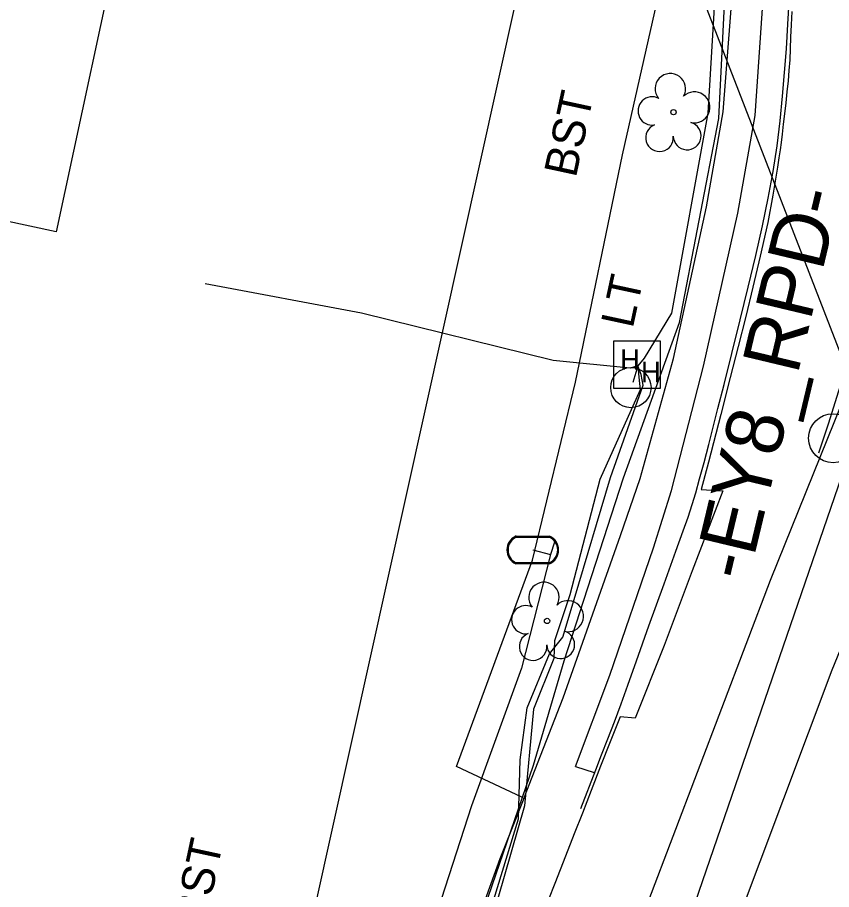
# Model space of a CAD drawing. Extents: x 2100323 to 2109811, y 740376 to 749755.
# Drawn here: x 2106268.4 to 2106367.8, y 744480.9 to 744587.5 of the extents above; entities that cross this region are included whole.
import ezdxf

# ---------------------------------------------------------------- set-up
doc = ezdxf.new("R2010")
doc.units = 0
for name, color, linetype in [('Exist Building', 7, 'Continuous'), ('Exist Horizontal Alignment', 7, 'Continuous'), ('Exist Horizontal Alignment Direction Label', 7, 'Continuous'), ('Exist Horizontal Alignment Point', 7, 'Continuous'), ('Exist Right of Way Line', 7, 'Continuous'), ('Exist Roads Change in Surface Text', 7, 'Continuous'), ('Exist Roads Curbs', 7, 'Continuous'), ('Exist Roads EOP', 7, 'Continuous'), ('Exist Roads EOP Other', 7, 'Continuous'), ('Exist Roads EOT', 7, 'Continuous'), ('Exist Structure Minor Pipes RCP 42 Inch', 7, 'Continuous'), ('Exist Utilities Other Pole CELL', 7, 'Continuous'), ('Exist Utilities Other Pole Text', 7, 'Continuous'), ('Exist Utilities Power Hand Hole CELL', 7, 'Continuous'), ('Exist Utilities Power UG Cable SUE LOS B', 7, 'Continuous'), ('Exist Utilities Sanitary Sewer UG Line', 7, 'Continuous'), ('Exist Utilities Water Meter CELL', 7, 'Continuous'), ('Exist Utilities Water UG Line SUE LOS B', 7, 'Continuous'), ('Exist Vegetation Tree CELL', 7, 'Continuous')]:
    doc.layers.add(name, color=color, linetype=linetype)

msp = doc.modelspace()

# ---------------------------------------------------------------- linework, layer by layer
at = {"layer": 'Exist Building'}
msp.add_lwpolyline([(2106210.22, 744492.49), (2106232.53, 744596.49), (2106246.76, 744593.44), (2106249.92, 744608.18), (2106281.72, 744601.36), (2106273.12, 744561.3), (2106257.59, 744564.63), (2106245.2, 744506.83), (2106256.11, 744504.49), (2106251.63, 744483.6)], close=True, dxfattribs=at)
at = {"layer": 'Exist Horizontal Alignment'}
msp.add_arc((2107713.46, 743980.47), 1432.39, 155.85557, 167.81942, dxfattribs=at)
at = {"layer": 'Exist Horizontal Alignment Point'}
msp.add_line((2106367.33, 744533.15), (2106367.33, 744533.15), dxfattribs=at)
msp.add_circle((2106368.03, 744536.07), 3, dxfattribs=at)
at = {"layer": 'Exist Right of Way Line'}
msp.add_line((2106301.2, 744462.67), (2106331.11, 744597.62), dxfattribs=at)
at = {"layer": 'Exist Roads Curbs'}
for points in [[(2106330, 744492.21), (2106322.03, 744495.93), (2106331.3, 744521.17), (2106336.58, 744542.94), (2106342.31, 744570.72), (2106349.14, 744601.02), (2106346.27, 744620.13), (2106345.85, 744648.8)], [(2106337.2, 744490.82), (2106339.04, 744495.52), (2106339.75, 744497.37), (2106340.52, 744499.34), (2106341.34, 744501.42), (2106342.16, 744503.61), (2106342.97, 744505.9), (2106344.02, 744508.87), (2106345.54, 744513.12), (2106347.39, 744518.28), (2106348.83, 744522.28), (2106349.73, 744524.77), (2106350.31, 744526.42), (2106350.81, 744527.95), (2106351.25, 744529.4), (2106351.73, 744531.1), (2106352.27, 744533.12), (2106352.84, 744535.29), (2106353.39, 744537.44), (2106353.96, 744539.7), (2106354.71, 744542.65), (2106355.65, 744546.41), (2106356.68, 744550.52), (2106357.66, 744554.52), (2106358.59, 744558.39), (2106359.41, 744562.03), (2106360.11, 744565.42), (2106360.7, 744568.65), (2106361.18, 744571.8), (2106361.56, 744574.88), (2106361.86, 744577.87), (2106362.11, 744580.75), (2106362.32, 744583.65), (2106362.51, 744586.68), (2106362.69, 744590.08)]]:
    msp.add_lwpolyline(points, dxfattribs=at)
at = {"layer": 'Exist Roads EOP'}
msp.add_lwpolyline([(2106362.98, 744588.22), (2106362.9, 744586.61), (2106362.84, 744585.09), (2106362.79, 744583.66), (2106362.73, 744582.3), (2106362.64, 744581.02), (2106362.54, 744579.74), (2106362.4, 744578.42), (2106362.24, 744577.06), (2106362.09, 744575.73), (2106361.94, 744574.44), (2106361.81, 744573.25), (2106361.68, 744572.23), (2106361.55, 744571.33), (2106361.41, 744570.33), (2106361.23, 744569.19), (2106361.08, 744568.22), (2106361, 744567.74), (2106360.96, 744567.47), (2106360.66, 744565.78), (2106360.06, 744562.42), (2106359.14, 744558.33), (2106358.24, 744554.53), (2106357.36, 744550.96), (2106356.44, 744547.3), (2106355.47, 744543.48), (2106354.31, 744538.95), (2106352.8, 744533.16), (2106351.91, 744529.8), (2106354.55, 744529.65), (2106350.82, 744519.88), (2106347.39, 744510.73), (2106343.85, 744501.84), (2106342.01, 744502), (2106340.8, 744498.98), (2106339.62, 744495.98), (2106338.47, 744493.01), (2106337.4, 744490.24), (2106336.41, 744487.71), (2106335.34, 744484.98), (2106334.03, 744481.63), (2106332.5, 744477.73)], dxfattribs=at)
at = {"layer": 'Exist Roads EOP Other'}
for points in [[(2106330.24, 744492.03), (2106335.06, 744504.34), (2106342.08, 744524.2), (2106344.48, 744531.15), (2106348.54, 744545.81), (2106352.55, 744564.34), (2106354.59, 744575.97), (2106355.79, 744591.21), (2106356.27, 744600.53), (2106356.7, 744613.81), (2106356.27, 744625.55), (2106354.75, 744640.02), (2106350.99, 744661.42), (2106344.6, 744685.02), (2106339.41, 744698.2), (2106335.72, 744705.3), (2106331.88, 744712.07), (2106326.1, 744721.19), (2106321.59, 744726.94), (2106304.66, 744746.79), (2106287.44, 744766.01), (2106275.62, 744778.73), (2106271.87, 744782.46), (2106261.47, 744793.79)], [(2106336.55, 744495.96), (2106340.76, 744507.11), (2106346.1, 744522.68), (2106348.3, 744529.7), (2106352.2, 744544.89), (2106356.39, 744563.58), (2106358.5, 744575.53), (2106359.55, 744591), (2106360.03, 744600.37), (2106360.47, 744613.81), (2106360.03, 744625.75), (2106359.27, 744636.52), (2106355.91, 744660.65), (2106348.62, 744686.7), (2106343.61, 744699.53), (2106339.75, 744707.62), (2106335.48, 744714.76), (2106329.31, 744724), (2106324.68, 744729.93), (2106307.68, 744749.78), (2106290.2, 744768.57), (2106278.33, 744781.35), (2106274.57, 744785.09), (2106268.55, 744791.73)], [(2106336.55, 744495.96), (2106338.85, 744495.23)], [(2106330.24, 744492.03), (2106327.33, 744484.68), (2106320.59, 744466)]]:
    msp.add_lwpolyline(points, dxfattribs=at)
at = {"layer": 'Exist Roads EOT'}
for points in [[(2106605.88, 745091.2), (2106590.57, 745054.28), (2106576.17, 745018.7), (2106560.83, 744981.14), (2106546.18, 744945), (2106530.91, 744907.39), (2106516.39, 744871.49), (2106501.77, 744835.27), (2106485.7, 744795.62), (2106471.48, 744760.2), (2106456.87, 744723.81), (2106441.97, 744687.16), (2106426.72, 744649.51), (2106412.46, 744614.62), (2106396.47, 744576.74), (2106381.68, 744541.41), (2106367.88, 744507.74), (2106353.18, 744468.58)], [(2106570.81, 745036.09), (2106563.03, 745017.04), (2106549.84, 744984.5), (2106535.43, 744948.76), (2106520.51, 744911.86), (2106506.06, 744875.96), (2106490.77, 744837.82), (2106473.6, 744795.06), (2106461.87, 744766.02), (2106446.43, 744727.84), (2106431.46, 744690.7), (2106416.75, 744654.55), (2106401.68, 744618.34), (2106385.44, 744579.85), (2106373.4, 744551.06), (2106360.33, 744518.7), (2106342.53, 744471.76)], [(2106380.28, 744587.66), (2106379.51, 744583.44), (2106378.41, 744578.02), (2106377.47, 744573.41), (2106376.08, 744567.33), (2106375.15, 744563.5), (2106373.98, 744558.74), (2106372.34, 744553.22), (2106370.12, 744546.04), (2106368.69, 744541.81), (2106367.41, 744537.77), (2106366.25, 744534.23)]]:
    msp.add_lwpolyline(points, dxfattribs=at)
at = {"layer": 'Exist Structure Minor Pipes RCP 42 Inch'}
msp.add_line((2106468.45, 744289.31), (2106322.62, 744666.04), dxfattribs=at)
at = {"layer": 'Exist Utilities Other Pole CELL'}
msp.add_circle((2106343.33, 744542.26), 2.46, dxfattribs=at)
at = {"layer": 'Exist Utilities Power Hand Hole CELL'}
msp.add_line((2106344.17, 744544.91), (2106344.17, 744544.91), dxfattribs=at)
msp.add_lwpolyline([(2106341.21, 744542.19), (2106346.96, 744542.19), (2106346.96, 744547.94), (2106341.21, 744547.94), (2106341.21, 744542.19)], dxfattribs=at)
at = {"layer": 'Exist Utilities Power UG Cable SUE LOS B'}
for points in [[(2106303.83, 744462.17), (2106305.55, 744462.09), (2106316.67, 744459.52), (2106318.02, 744460.08), (2106319.28, 744462.76), (2106323.15, 744472.04), (2106331.42, 744496.09), (2106335.2, 744508.85), (2106342.43, 744531.24), (2106349.25, 744550.2), (2106354.07, 744575.16), (2106355.52, 744604.65), (2106355.57, 744631.65), (2106359.93, 744637.46), (2106358.22, 744645.34), (2106354.17, 744669.99), (2106349.17, 744687.46), (2106349.25, 744688.94), (2106348.41, 744689.92)], [(2106355.16, 744635.66), (2106354.76, 744634.32), (2106354.48, 744605.15), (2106352.74, 744575.81), (2106348.3, 744551.37), (2106344.95, 744545.87), (2106344.16, 744544.91)], [(2106344.16, 744544.91), (2106343.23, 744544.64), (2106333.82, 744545.56), (2106310.44, 744551.34), (2106291.33, 744554.94)], [(2106303.83, 744462.17), (2106305.09, 744461.12), (2106314.59, 744458.81), (2106319.75, 744460.73), (2106324.2, 744471.84), (2106329.6, 744489.56), (2106329.82, 744496.75), (2106330.68, 744503.13), (2106333.38, 744509.73), (2106335.01, 744511.77), (2106336.39, 744516.37), (2106340.85, 744531.28), (2106344.83, 744542.56), (2106344.6, 744543.86), (2106344.16, 744544.91), (2106343.57, 744542.9)], [(2106344.16, 744544.91), (2106344.32, 744543.53), (2106344.45, 744542), (2106339.53, 744531.01), (2106335.86, 744516.92), (2106333.99, 744511.3), (2106333.92, 744509.14), (2106331.42, 744502.96), (2106330.35, 744491.14), (2106324.67, 744471.48), (2106320.51, 744460.57), (2106319.92, 744460.05), (2106319.05, 744459.89), (2106312.07, 744462.11), (2106306.35, 744463.77), (2106304.91, 744463.31), (2106303.83, 744462.17)]]:
    msp.add_lwpolyline(points, dxfattribs=at)
at = {"layer": 'Exist Utilities Sanitary Sewer UG Line'}
msp.add_lwpolyline([(2106383.84, 744574.41), (2106278.22, 744266.98)], dxfattribs=at)
at = {"layer": 'Exist Utilities Water Meter CELL'}
msp.add_line((2106331.35, 744522.41), (2106331.35, 744522.41), dxfattribs=at)
for points in [[(2106329.31, 744524.11), (2106333.39, 744524.11)], [(2106329.31, 744523.97), (2106333.39, 744523.97)], [(2106333.39, 744520.85), (2106329.29, 744520.85)], [(2106333.39, 744520.71), (2106329.29, 744520.71)]]:
    msp.add_lwpolyline(points, dxfattribs=at)
for centre, radius, start, end in [((2106330.04, 744522.41), 1.86, 113.178, 245.9794), ((2106330.05, 744522.41), 1.73, 115.3009, 243.7824), ((2106332.64, 744522.41), 1.86, 293.6483, 66.3084), ((2106332.66, 744522.41), 1.73, 295.1272, 64.8728)]:
    msp.add_arc(centre, radius, start, end, dxfattribs=at)
at = {"layer": 'Exist Utilities Water UG Line SUE LOS B'}
msp.add_line((2106331.35, 744522.41), (2106333.53, 744521.84), dxfattribs=at)
msp.add_lwpolyline([(2106333.98, 744523.35), (2106333.53, 744521.84), (2106329.95, 744507.98), (2106323.88, 744491.15), (2106315.09, 744464.07)], dxfattribs=at)
at = {"layer": 'Exist Vegetation Tree CELL'}
for p, q in [((2106348.54, 744575.92), (2106348.54, 744575.92)), ((2106333.09, 744513.73), (2106333.09, 744513.73))]:
    msp.add_line(p, q, dxfattribs=at)
for centre in [(2106348.54, 744575.92), (2106333.09, 744513.73)]:
    msp.add_circle(centre, 0.326, dxfattribs=at)
for centre, radius, start, end in [((2106348.15, 744578.79), 1.86, 330.1651, 219.7134), ((2106351.09, 744576.5), 1.9, 257.1011, 134.1999), ((2106345.93, 744576.07), 1.73, 62.6636, 279.3457), ((2106346.83, 744572.8), 1.69, 111.5671, 6.231), ((2106350.21, 744573.02), 1.7, 181.2822, 74.56), ((2106332.71, 744516.61), 1.86, 330.1651, 219.7134), ((2106330.49, 744513.89), 1.73, 62.6636, 279.3457), ((2106335.64, 744514.32), 1.9, 257.1011, 134.1999), ((2106331.39, 744510.61), 1.69, 111.5671, 6.231), ((2106334.76, 744510.84), 1.7, 181.2822, 74.56)]:
    msp.add_arc(centre, radius, start, end, dxfattribs=at)

# ---------------------------------------------------------------- texts
at = {"layer": 'Exist Horizontal Alignment Direction Label'}
msp.add_text('-EY8_RPD-', height=7, rotation=76.5623, dxfattribs=at).set_placement((2106357.64, 744518.4))
at = {"layer": 'Exist Roads Change in Surface Text'}
for p in [(2106336.6, 744567.8), (2106291.33, 744476.43)]:
    msp.add_text('BST', height=4, rotation=77.8136, dxfattribs=at).set_placement(p)
at = {"layer": 'Exist Utilities Other Pole Text'}
msp.add_text('LT', height=4, rotation=77.8136, dxfattribs=at).set_placement((2106343.55, 744549.39))
at = {"layer": 'Exist Utilities Power Hand Hole CELL'}
for p in [(2106342.01, 744544.44), (2106344.57, 744542.92)]:
    msp.add_text('H', height=2.5, dxfattribs=at).set_placement(p)

doc.saveas('drawing.dxf')
